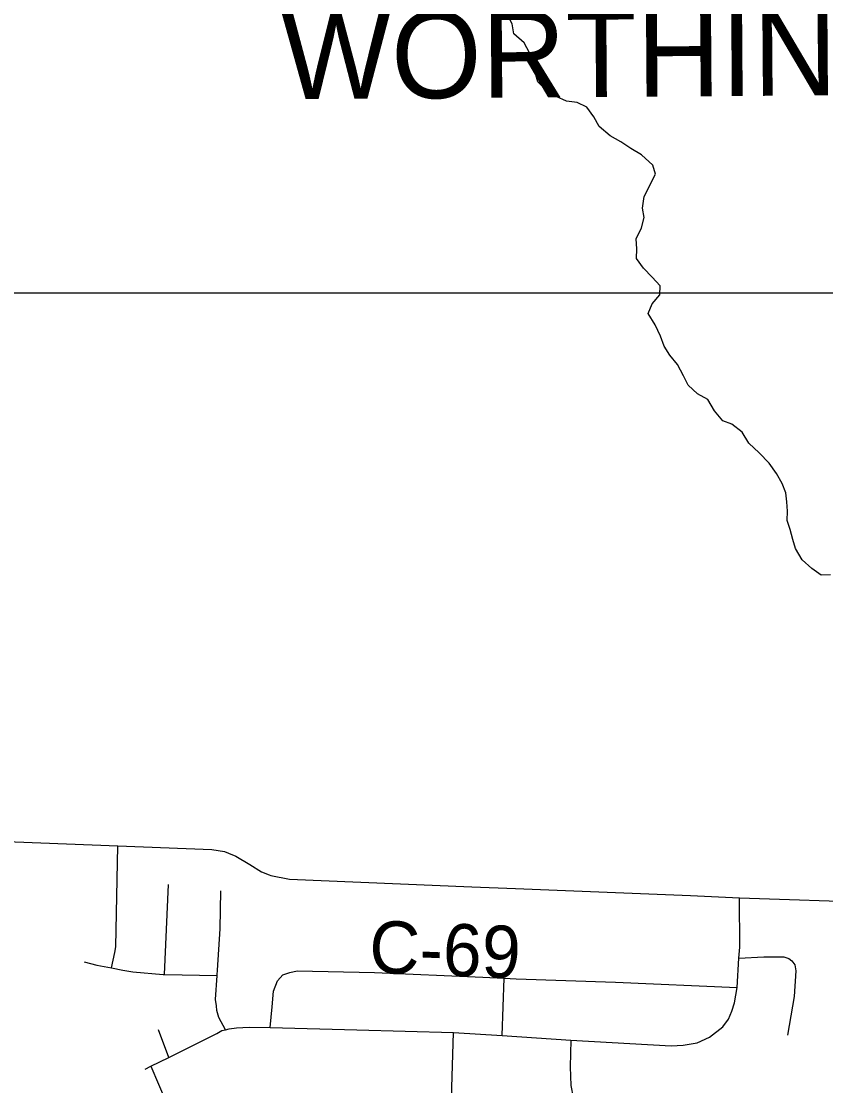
# Model space of a CAD drawing. Extents: x 114604 to 551442, y 316898 to 567001.
# Drawn here: x 185449 to 190071, y 425883 to 431999 of the extents above; entities that cross this region are included whole.
import ezdxf

# ---------------------------------------------------------------- set-up
doc = ezdxf.new("R2010")
doc.units = 0
for name, color, linetype in [('GE_P_Alignment_100_Cardinal_Points', 7, 'Continuous'), ('GE_P_Alignment_500_Bearings', 7, 'Continuous'), ('PM_P_Cells', 7, 'Continuous'), ('PM_P_CL_Double_Solid', 7, 'Continuous'), ('SH_Named_Boundary', 7, 'Continuous')]:
    doc.layers.add(name, color=color, linetype=linetype)

msp = doc.modelspace()

# ---------------------------------------------------------------- linework, layer by layer
at = {"layer": 'GE_P_Alignment_100_Cardinal_Points'}
for p, q in [((186272.7, 426521.7), (186294.8, 427038.6)), ((188211.5, 426170.7), (188223.6, 426500.4)), ((186297, 426045.2), (186237.2, 426203.4))]:
    msp.add_line(p, q, dxfattribs=at)
for points in [[(185968.6, 426559.3), (185986.5, 426647.2), (185992.8, 426681.2), (186004.9, 427260.9)], [(186622.4, 426204.2), (186583.8, 426273.7), (186572.3, 426314), (186570.6, 426342), (186565.1, 426378.2), (186574.4, 426516), (186574.7, 426520.4), (186576.3, 426545.8), (186591.7, 426784.8), (186596.2, 427003.2)], [(189562.2, 426447.3), (189572.8, 426615.7), (189576.9, 426679.6), (189575.5, 426962.5)], [(185810, 426595), (185883.7, 426576.1), (185968.6, 426559.3), (186033.3, 426546.4), (186091.2, 426537.8), (186264.9, 426521.8), (186272.7, 426521.7), (186574.4, 426516)], [(189572.8, 426615.7), (189716.1, 426624), (189830.1, 426622.7), (189860, 426614.4), (189875.8, 426600.2), (189893.5, 426577.9), (189899.1, 426541.8), (189889.5, 426395.6), (189850.9, 426173.5)], [(186878.8, 426216.4), (186890.4, 426336.5), (186899.4, 426426.6), (186922.1, 426484.5), (186952.5, 426520.2), (186992.6, 426533.8), (187034.7, 426543.4), (187478.3, 426532.4), (188101.7, 426505.5), (188223.6, 426500.4), (188293.5, 426497.4), (188862.9, 426477), (189562.2, 426447.3)], [(186160.7, 425977.8), (186193.5, 425994), (186297, 426045.2), (186572.8, 426181.7), (186601, 426199.4), (186622.4, 426204.2), (186643.1, 426208.9), (186685.1, 426214.5), (186759.1, 426219.7), (186878.8, 426216.4), (187376.6, 426202.9), (187932.5, 426188.7), (188211.5, 426170.7), (188607.5, 426145.2), (189182.5, 426110.8), (189252.6, 426116), (189332.7, 426129.1), (189403, 426162.4), (189479.7, 426221.7), (189512.2, 426265.4), (189532.7, 426311.3), (189547.2, 426359.3), (189562.2, 426447.3)], [(187839.8, 424940.2), (187886.7, 425189), (187904.3, 425329.1), (187908.8, 425415.2), (187909.4, 425427.3), (187921.8, 425810), (187932.5, 426188.7)], [(188607.5, 426145.2), (188603.5, 425990.9), (188606.3, 425884.6), (188632.7, 425746)], [(186193.5, 425994), (186325.9, 425684.3), (186401.3, 425522.1), (186418.7, 425469.8), (186434.1, 425415.5), (186434.8, 425307.3), (186446.8, 425243.5), (186449.9, 425226.9), (186481, 425154.4), (186539.9, 425082.7), (186544.1, 425077.5), (186591.8, 425053), (186649.5, 425024.3), (186721, 425016.3), (186729.3, 425015.4), (186941, 425001), (187018.9, 424999.3), (187453.2, 424989.8), (187621.3, 424986.1)]]:
    msp.add_lwpolyline(points, dxfattribs=at)
at = {"layer": 'GE_P_Alignment_500_Bearings'}
msp.add_lwpolyline([(184305.2, 516815.5), (260150, 516815.5), (260150, 430435.7), (184305.2, 430435.7)], close=True, dxfattribs=at)
for points in [[(180559.1, 427482.7), (180564.3, 427482.4), (181617.2, 427428.4), (182265.7, 427395), (184624.7, 427314.3), (186004.9, 427260.9), (186544, 427240.5), (186616.8, 427228), (186640.1, 427218.8)], [(186640.1, 427218.8), (186682.2, 427202.3), (186762.7, 427154.5), (186830.2, 427112.1), (186873, 427094.1)], [(186873, 427094.1), (186882.5, 427090.1), (186990.9, 427068.5), (188038.3, 427025.9)], [(188038.3, 427025.9), (188288.2, 427015.7), (189294.4, 426974.8), (189575.5, 426962.5), (190379.2, 426936.2)]]:
    msp.add_lwpolyline(points, dxfattribs=at)
at = {"layer": 'PM_P_Cells'}
msp.add_lwpolyline([(190099.1, 428817.2), (190045.1, 428815.6), (189991.3, 428854.1), (189935.6, 428904.7), (189897.9, 428969.2), (189882.3, 429021.5), (189866.6, 429077.8), (189848.9, 429130.1), (189851.3, 429184.2), (189847.6, 429238.4), (189841.9, 429288.6), (189820.2, 429343), (189788.6, 429399.4), (189746.9, 429459.9), (189689.3, 429518.5), (189629.6, 429575.1), (189592, 429637.6), (189532.2, 429684.2), (189480.3, 429702.7), (189432.6, 429761.2), (189393, 429825.8), (189335.2, 429858.3), (189281.5, 429906.9), (189253.8, 429961.2), (189220.2, 430025.7), (189176.5, 430080.2), (189142.8, 430132.6), (189121.1, 430189), (189091.5, 430255.4), (189051.9, 430319.9), (189074.3, 430375.9), (189118.6, 430427.7), (189120.9, 430477.9), (189073.2, 430528.4), (189023.5, 430580.9), (188983.9, 430635.4), (188986.2, 430691.6), (188982.6, 430747.8), (189013, 430811.7), (189027.4, 430871.8), (189017.7, 430924), (189028.1, 430992.2), (189093, 431120.1), (189077.3, 431172.3), (189013.6, 431231), (188951.8, 431267.6), (188894, 431306.2), (188832.2, 431340.7), (188770.5, 431393.4), (188738.8, 431449.8), (188699.1, 431504.3), (188643.3, 431532.8), (188581.3, 431539.3), (188523.4, 431565.8), (188471.5, 431594.3), (188417.9, 431650.9), (188402.2, 431705.2), (188382.5, 431761.5), (188368.9, 431817.8), (188339.2, 431874.2), (188279.5, 431926.8), (188269.9, 431983.1), (188242.2, 432035.4)], dxfattribs=at)

# ---------------------------------------------------------------- texts
at = {"layer": 'PM_P_CL_Double_Solid'}
msp.add_text('C-69', height=300.01, rotation=357.67079, dxfattribs=at).set_placement((187443.8, 426533.2))
at = {"layer": 'SH_Named_Boundary'}
msp.add_text('WORTHINGTON', height=500.016, rotation=0.41322, dxfattribs=at).set_placement((186944.8, 431550.3))

doc.saveas('drawing.dxf')
